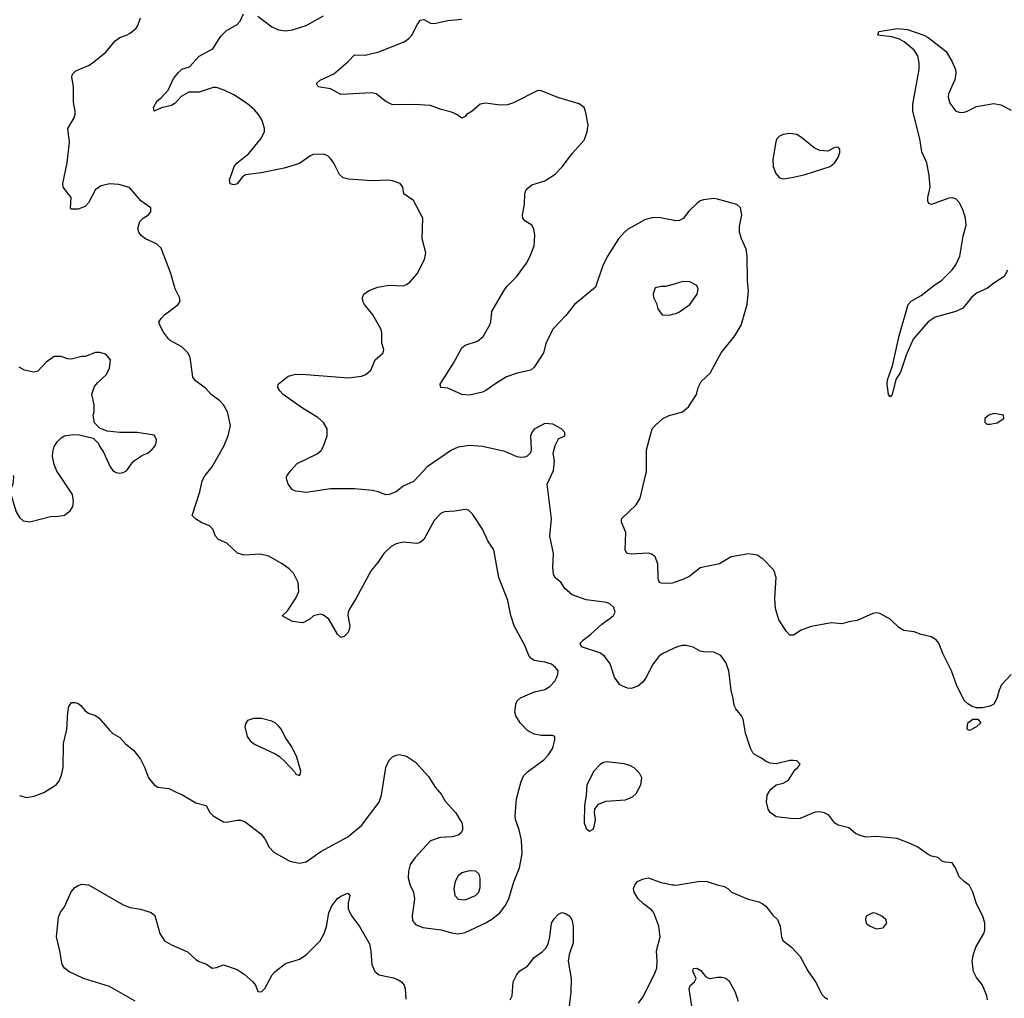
# Model space of a CAD drawing. Header units: inches. Extents: x 1473912 to 1647258, y 640388 to 773423.
# Tile 358 of 420: x 1586211 to 1591911, y 666975 to 672639. Entities that reach past the tile are written whole.
import ezdxf

# ---------------------------------------------------------------- set-up
doc = ezdxf.new("R2010")
doc.units = ezdxf.units.IN
doc.header["$MEASUREMENT"] = 0
for name, color, linetype in [('B5686', 7, 'Continuous'), ('B5687', 7, 'Continuous'), ('B5696', 7, 'Continuous'), ('B5697', 7, 'Continuous')]:
    doc.layers.add(name, color=color, linetype=linetype)

msp = doc.modelspace()

# ---------------------------------------------------------------- linework, layer by layer
at = {"layer": 'B5686', "color": 5}
for points, elevation in [([(1586173, 670000), (1586174.4, 669990), (1586170.4, 669950), (1586153.4, 669910), (1586190, 669790.6), (1586210, 669758), (1586230, 669738.4), (1586270, 669732.4), (1586390, 669764), (1586435.5, 669764.5), (1586469.3, 669770.7), (1586503.7, 669796.3), (1586518.4, 669821.6), (1586522, 669850), (1586515.6, 669890), (1586444.1, 670000)], 780), ([(1586210, 668147.7), (1586250, 668136.3), (1586295.3, 668144.7), (1586350, 668166.8), (1586422, 668210), (1586437.2, 668230), (1586453.1, 668266.9), (1586461.6, 668310), (1586465.1, 668450), (1586484.5, 668530), (1586489.6, 668630.4), (1586495.5, 668664.5), (1586510, 668686), (1586530, 668686.8), (1586550, 668681), (1586564.7, 668670), (1586590, 668638), (1586610, 668624.7), (1586650, 668611), (1586670, 668596.3), (1586730, 668526), (1586750, 668508.2), (1586790, 668484.9), (1586822, 668450), (1586870.7, 668410), (1586910, 668358), (1586932.5, 668312.5), (1586955.5, 668250), (1586990, 668210.6), (1587010, 668197.3), (1587074, 668190), (1587123.5, 668163.5), (1587150, 668154.8), (1587230, 668106.8), (1587290, 668091.3), (1587311, 668050), (1587330.5, 668030.5), (1587390, 667996.3), (1587410, 667994), (1587470, 668004.9), (1587490, 668004.9), (1587516.4, 667996.4), (1587607.5, 667927.5), (1587630, 667898), (1587654.8, 667850), (1587681.1, 667821.1), (1587770, 667770.8), (1587790, 667764), (1587830, 667757.3), (1587870, 667764), (1587955.1, 667824.9), (1588110, 667910.3), (1588190, 667974), (1588290.9, 668110), (1588304.7, 668150), (1588329.7, 668310), (1588350, 668353.4), (1588370, 668372.7), (1588390, 668382.4), (1588410, 668386), (1588450, 668376.3), (1588501.6, 668341.6), (1588578, 668258), (1588615.9, 668195.9), (1588650, 668156), (1588674.9, 668114.9), (1588734, 668050), (1588770, 667991.3), (1588774.8, 667970), (1588774.8, 667950), (1588767.5, 667932.5), (1588750, 667919.3), (1588714, 667910), (1588645.4, 667905.4), (1588590, 667885.4), (1588500.3, 667790), (1588472, 667750), (1588462.4, 667710), (1588459.1, 667670), (1588470.5, 667630), (1588490.4, 667590), (1588497.1, 667550), (1588483, 667450), (1588484.4, 667424.4), (1588502.6, 667402.6), (1588544.2, 667384.2), (1588650, 667370.3), (1588710, 667352.9), (1588750, 667348.7), (1588790, 667356), (1588910, 667412.4), (1588950, 667435.8), (1588990.5, 667469.5), (1589021.2, 667510), (1589042, 667550), (1589070.6, 667649.4), (1589104.7, 667730), (1589119.7, 667810), (1589115.8, 667890), (1589102.4, 667950), (1589080.7, 668010), (1589078.4, 668030), (1589086, 668130), (1589113.6, 668230), (1589130, 668264), (1589150, 668285.5), (1589244.7, 668355.3), (1589270, 668382), (1589296.5, 668423.5), (1589308.7, 668470), (1589308, 668490), (1589295.5, 668495.5), (1589230, 668496.2), (1589190, 668503.6), (1589150, 668525.6), (1589108, 668570), (1589083, 668610), (1589077.6, 668630), (1589083.3, 668676.7), (1589090, 668696), (1589110, 668713.4), (1589192, 668748), (1589250, 668762.9), (1589280.2, 668779.8), (1589308.3, 668810), (1589319.1, 668830), (1589326.9, 668850), (1589327.8, 668870), (1589313.6, 668890), (1589290, 668907.8), (1589250, 668920.5), (1589190, 668929.6), (1589170, 668943.7), (1589158.9, 668958.9), (1589135.8, 669015.8), (1589073.3, 669130), (1589053.3, 669190), (1589037.5, 669277.5), (1588984.7, 669410), (1588955.6, 669570), (1588921.6, 669621.6), (1588891, 669691), (1588834.9, 669774.9), (1588810, 669799.3), (1588790, 669803.7), (1588730, 669794), (1588670, 669791.3), (1588650, 669782.9), (1588610, 669739.5), (1588550.3, 669630), (1588530, 669612), (1588510, 669607.6), (1588430, 669615.6), (1588390, 669605.6), (1588362, 669590), (1588318.7, 669550), (1588283.8, 669496.2), (1588245.3, 669450), (1588159.5, 669290), (1588121.3, 669230), (1588112.4, 669210), (1588110.4, 669190), (1588122, 669130), (1588119.1, 669110), (1588110.4, 669089.6), (1588090, 669069), (1588070, 669064), (1588050, 669082), (1588001.2, 669170), (1587970, 669192.7), (1587950, 669197.2), (1587911, 669189), (1587890, 669168.7), (1587850, 669148.7), (1587790, 669155.3), (1587730, 669188.7), (1587762, 669218), (1587809.6, 669290.4), (1587826.6, 669330), (1587822, 669382), (1587795.3, 669435.3), (1587770, 669461.2), (1587729.6, 669489.6), (1587653.9, 669533.9), (1587604.5, 669544.5), (1587510, 669540.4), (1587471.1, 669551.1), (1587410, 669609.4), (1587362, 669630), (1587344, 669650), (1587328.7, 669690), (1587310, 669708.7), (1587265.8, 669725.8), (1587228.7, 669750), (1587209, 669770), (1587252.9, 669907.1), (1587267.1, 669970), (1587282, 669998), (1587283.7, 670000)], 760), ([(1588522.5, 670000), (1588490, 669966), (1588430, 669938.5), (1588390, 669906.4), (1588350, 669891.3), (1588329.6, 669889.6), (1588287, 669907), (1588253.6, 669913.6), (1588150, 669923.5), (1588010, 669923.9), (1587870, 669902.9), (1587810, 669909.5), (1587790, 669917.2), (1587765.2, 669950), (1587752.7, 669990), (1587759.7, 670000)], 740), ([(1590000, 669001.3), (1589930, 668969.2), (1589910, 668953.2), (1589877.3, 668910), (1589836.3, 668830), (1589816.7, 668803.3), (1589790, 668780.9), (1589750, 668768), (1589728.7, 668770), (1589685.2, 668790), (1589653.4, 668833.4), (1589629.7, 668910), (1589595.8, 668955.8), (1589570, 668973.5), (1589462.9, 669010), (1589455.1, 669030), (1589474.3, 669050), (1589517.7, 669082.3), (1589580.4, 669139.6), (1589630, 669174), (1589648.3, 669190), (1589658, 669210), (1589650, 669237), (1589630, 669255.1), (1589610, 669265.6), (1589490, 669282), (1589410, 669309.5), (1589367.1, 669347.1), (1589343.2, 669383.2), (1589310, 669408.7), (1589301.2, 669430), (1589298, 669470), (1589300.7, 669550), (1589280.5, 669650), (1589289.7, 669750.3), (1589264.5, 669950), (1589287.7, 670000)], 740), ([(1590000, 669380.6), (1589990, 669377), (1589934.8, 669374.8), (1589919.3, 669379.3), (1589910, 669388.7), (1589906.6, 669406.6), (1589905.4, 669490), (1589889.6, 669530), (1589870, 669545.1), (1589850, 669551), (1589750, 669545.1), (1589729.7, 669549.7), (1589720.8, 669560.8), (1589716.2, 669570), (1589720.7, 669670), (1589694.5, 669730), (1589695.1, 669750), (1589780.5, 669830), (1589802.9, 669870), (1589833.5, 670000)], 720), ([(1589792.7, 666947.3), (1589818.5, 666981.5), (1589884.7, 667110), (1589898.9, 667150), (1589902, 667190), (1589896.9, 667250), (1589918.8, 667330), (1589910, 667391.5), (1589881.7, 667470), (1589870, 667485.8), (1589821.3, 667521.3), (1589790.9, 667550), (1589767.6, 667590), (1589765.1, 667610), (1589771.8, 667630), (1589786.6, 667650), (1589815.8, 667664.2), (1589850, 667672), (1589924.1, 667644.1), (1589990, 667631.5), (1590000, 667630.9)], 740), ([(1586878.6, 666958.6), (1586730, 667043.7), (1586580.9, 667090), (1586495.1, 667130), (1586469.5, 667150), (1586456.2, 667170), (1586443.6, 667250), (1586423.6, 667330), (1586435.6, 667444.4), (1586447.3, 667472.7), (1586470, 667504.7), (1586508.3, 667591.7), (1586530, 667616.3), (1586550, 667627.7), (1586570, 667634.8), (1586610, 667630.8), (1586810, 667516.3), (1586850, 667500.5), (1586910, 667490.4), (1586972, 667472), (1586993.7, 667453.7), (1587021.6, 667350), (1587050, 667308.2), (1587090, 667283.7), (1587183, 667243), (1587230, 667199.5), (1587250, 667187), (1587292.8, 667172.8), (1587324.7, 667150), (1587350, 667153), (1587390, 667167.7), (1587470, 667140.7), (1587510, 667114.8), (1587561, 667070), (1587576, 667050), (1587590, 667014), (1587610, 667012), (1587630, 667032), (1587672.7, 667110), (1587689.7, 667130.3), (1587750, 667175.5), (1587830, 667202), (1587870, 667225.5), (1587950, 667308), (1587973.7, 667350), (1587986, 667390), (1588000.9, 667470), (1588018.5, 667510), (1588050, 667552.2), (1588070, 667566), (1588110, 667582.8), (1588122.8, 667570), (1588111.7, 667528.3), (1588112.9, 667490), (1588132.8, 667450), (1588178, 667390), (1588235.8, 667290), (1588243.9, 667250), (1588248.5, 667170), (1588266.4, 667130), (1588291, 667110), (1588374, 667094), (1588402.6, 667082.6), (1588420.7, 667070), (1588436.3, 667050), (1588443, 667030), (1588446.7, 666970)], 740), ([(1589050, 666966.4), (1589062, 666990), (1589068.3, 667070), (1589088.4, 667111.6), (1589107, 667133), (1589150, 667161.6), (1589189.8, 667210.2), (1589236.2, 667243.8), (1589255.8, 667264.2), (1589269.7, 667290), (1589280.5, 667330), (1589289.5, 667410.5), (1589304.8, 667435.2), (1589330, 667461), (1589350, 667470.8), (1589370, 667466), (1589396, 667450), (1589410, 667424.7), (1589415.3, 667390), (1589414.9, 667294.9), (1589392, 667228), (1589385.8, 667190), (1589403.2, 667090), (1589402.2, 667010), (1589392, 666930)], 740)]:
    msp.add_lwpolyline(points, dxfattribs=dict(at, elevation=elevation))
for points, elevation in [([(1587610, 668595.1), (1587565.1, 668594.9), (1587530, 668582.7), (1587517.3, 668562.7), (1587514.4, 668545.6), (1587527.8, 668490), (1587545.3, 668465.3), (1587570, 668445.7), (1587690.3, 668390.3), (1587714.4, 668374.4), (1587746.1, 668346.1), (1587803.8, 668283.8), (1587810, 668271.3), (1587830, 668264.7), (1587835.3, 668270), (1587839, 668290), (1587815.1, 668370), (1587787, 668430), (1587747.1, 668487.1), (1587726, 668530), (1587710, 668551.6), (1587689.7, 668569.7), (1587670, 668579.7)], 780), ([(1589610, 668343), (1589590, 668338.7), (1589571.5, 668328.5), (1589535.5, 668290), (1589493.4, 668210), (1589490.6, 668150), (1589480.4, 668090), (1589479.5, 667990), (1589490, 667957.3), (1589510, 667943), (1589530, 667954), (1589537.4, 667970), (1589544.2, 668010), (1589537.6, 668050), (1589540.7, 668070), (1589562.3, 668097.7), (1589604.4, 668115.6), (1589717.4, 668122.6), (1589758.5, 668141.5), (1589779.2, 668160.8), (1589807.3, 668210), (1589812, 668250), (1589798.3, 668278.3), (1589768.4, 668308.4), (1589742.2, 668322.2), (1589710, 668331.2)], 760), ([(1588812.8, 667712.8), (1588770, 667701.8), (1588750, 667683.5), (1588731.8, 667650), (1588723.8, 667610), (1588730.2, 667570), (1588750, 667548.1), (1588790, 667545.3), (1588850, 667569.3), (1588868.7, 667590), (1588876.4, 667616.4), (1588875.8, 667670), (1588870, 667693.2), (1588851.3, 667711.3)], 780)]:
    msp.add_lwpolyline(points, close=True, dxfattribs=dict(at, elevation=elevation))
at = {"layer": 'B5687', "color": 5}
for points, elevation in [([(1587283.7, 670000), (1587325.1, 670050), (1587392, 670170), (1587417.6, 670230), (1587431.5, 670290), (1587414, 670370), (1587389.8, 670410), (1587370, 670432.2), (1587318.3, 670470), (1587285.8, 670505.8), (1587226, 670550), (1587212.3, 670570), (1587199.6, 670670), (1587195.6, 670690), (1587185.1, 670710), (1587150, 670745.1), (1587081.7, 670781.7), (1587071.3, 670791.3), (1587042.9, 670830), (1587022, 670870), (1587016, 670890), (1587029, 670910), (1587049.2, 670930), (1587129, 670990), (1587139, 671010), (1587135.3, 671030), (1587110, 671082), (1587085.4, 671170), (1587030, 671316.2), (1587002, 671342), (1586939.5, 671370), (1586914, 671390), (1586899.6, 671410), (1586895.6, 671430), (1586907, 671470), (1586925.2, 671490), (1586956, 671510), (1586970, 671526.8), (1586969.2, 671550), (1586912.7, 671590), (1586847, 671667), (1586784.2, 671684.2), (1586730, 671689.6), (1586682.3, 671677.7), (1586650, 671655.1), (1586610, 671579.5), (1586590, 671558), (1586550, 671542.6), (1586510, 671542.7), (1586504.5, 671550), (1586507.8, 671610), (1586462.4, 671670), (1586459.7, 671690), (1586485.3, 671810), (1586499.7, 671930), (1586489.4, 672010), (1586526, 672070), (1586532.7, 672090), (1586532.7, 672110), (1586521.5, 672161.5), (1586522.9, 672250), (1586512.9, 672307.1), (1586516, 672324), (1586536.6, 672343.4), (1586610, 672373.4), (1586630, 672387.7), (1586710, 672450.8), (1586764, 672516), (1586790, 672534.9), (1586830, 672548.5), (1586850, 672560.4), (1586885.1, 672590), (1586894.3, 672605.7), (1586909.7, 672650)], 760), ([(1587759.7, 670000), (1587780.7, 670030), (1587816.3, 670070), (1587933.6, 670126.4), (1587955.4, 670144.6), (1587969.9, 670170.1), (1587990.7, 670230), (1587991.7, 670270), (1587970, 670306.9), (1587936.2, 670336.2), (1587847.8, 670390), (1587736.2, 670470), (1587716.2, 670490), (1587704.5, 670510), (1587707, 670530), (1587764.7, 670575.3), (1587810, 670586.4), (1587870, 670586), (1588113.7, 670566.3), (1588190, 670576.4), (1588214, 670586), (1588242.7, 670610), (1588269.3, 670670), (1588315.1, 670710), (1588318, 670730), (1588307.5, 670767.5), (1588307.7, 670827.7), (1588300.7, 670850), (1588255.6, 670930), (1588207.3, 670990), (1588197, 671010), (1588195.1, 671030), (1588203.7, 671050), (1588229.2, 671070), (1588282, 671090), (1588350, 671102.4), (1588430, 671099.3), (1588450, 671106), (1588470, 671120.5), (1588512.2, 671167.8), (1588554.5, 671250), (1588562, 671290), (1588540.9, 671370), (1588545.2, 671490), (1588490, 671593.2), (1588435.3, 671630), (1588429, 671670), (1588414, 671690), (1588370, 671707), (1588346, 671710), (1588250, 671706), (1588114.9, 671714.9), (1588082.9, 671722.9), (1588062.9, 671742.9), (1588030, 671808.7), (1588010, 671835.3), (1587995.3, 671850), (1587970, 671860.9), (1587910, 671858), (1587890, 671849.7), (1587830, 671805.6), (1587741.4, 671778.6), (1587607.8, 671752.2), (1587518.7, 671741.3), (1587500.7, 671730), (1587470, 671689.5), (1587450, 671683.7), (1587430, 671689), (1587425.1, 671710), (1587452.3, 671790), (1587469.6, 671810), (1587536.5, 671863.5), (1587606.9, 671950), (1587628.3, 671990), (1587628.2, 672010), (1587614.6, 672054.6), (1587593.3, 672090), (1587570, 672117.6), (1587530, 672151.5), (1587450, 672203.1), (1587394, 672230), (1587350, 672246), (1587330, 672246), (1587250, 672219.4), (1587190, 672219.3), (1587146.1, 672193.9), (1587110, 672156.1), (1587090, 672141.5), (1587031.3, 672128.7), (1586990, 672109.3), (1586985.1, 672130), (1587007.3, 672170), (1587030, 672186.8), (1587069.6, 672230), (1587102, 672298), (1587130, 672332.7), (1587150, 672352), (1587194, 672366), (1587250, 672428), (1587329.8, 672470.2), (1587375.9, 672544.1), (1587406.2, 672573.8), (1587470, 672610.6), (1587487, 672630), (1587506.6, 672673.4)], 740), ([(1587590, 672659.3), (1587670, 672597.1), (1587710, 672580.5), (1587750, 672574.4), (1587790, 672580.4), (1587870, 672604.4), (1587970, 672660.5)], 740), ([(1590000, 671476), (1589910, 671494.7), (1589870, 671492.6), (1589830, 671479.7), (1589730, 671424), (1589710, 671408), (1589677.4, 671370), (1589612.8, 671270), (1589585.3, 671210), (1589544.2, 671090), (1589422.4, 670990), (1589372.4, 670927.6), (1589299, 670850), (1589258.2, 670770), (1589243.2, 670710), (1589190, 670628), (1589169, 670611), (1589090, 670592.4), (1589029.1, 670570.9), (1588966.6, 670533.4), (1588910, 670492.3), (1588890, 670483.7), (1588814.4, 670465.6), (1588769.6, 670469.6), (1588690, 670506.6), (1588649.3, 670509.3), (1588645.2, 670530), (1588723, 670650), (1588770, 670738.8), (1588790, 670755.5), (1588861, 670779), (1588894.1, 670805.9), (1588932.5, 670872.5), (1588938.4, 670890), (1588944.2, 670950), (1589013, 671070), (1589030, 671094.4), (1589086.3, 671150), (1589144.7, 671230), (1589166.9, 671270), (1589188.3, 671330), (1589192.5, 671392.5), (1589188, 671428), (1589176.2, 671450), (1589135.6, 671475.6), (1589123.7, 671490), (1589122.4, 671510), (1589133, 671570), (1589135.6, 671630), (1589141.6, 671650), (1589153.9, 671666.1), (1589176.4, 671683.6), (1589250, 671707), (1589310, 671744.9), (1589352.8, 671790), (1589410, 671864.9), (1589478, 671942), (1589497, 671990), (1589502.7, 672030), (1589487.3, 672110), (1589479.5, 672130), (1589450, 672151.2), (1589332.8, 672187.2), (1589230, 672227.3), (1589210, 672229.6), (1589070, 672157.7), (1589034.3, 672145.7), (1588990, 672143.5), (1588910, 672156.4), (1588876, 672150), (1588830, 672109.3), (1588798, 672090), (1588790, 672078), (1588770, 672068.7), (1588742, 672090), (1588710, 672103.7), (1588650, 672118.7), (1588590, 672142), (1588491.7, 672148.3), (1588370, 672147), (1588330, 672164.5), (1588274, 672210), (1588250, 672216.2), (1588070, 672205.6), (1588010, 672238), (1587939.3, 672250), (1587929.8, 672270), (1587950, 672288.2), (1588030, 672326), (1588110, 672394), (1588150, 672436.4), (1588210, 672433.8), (1588290, 672453), (1588436.2, 672510), (1588463.6, 672530), (1588480.5, 672550), (1588511.5, 672610), (1588530, 672635.5), (1588550, 672639.5), (1588590, 672618.3), (1588610, 672616.5), (1588690, 672634.3), (1588770, 672641.3)], 720), ([(1590000, 671108.9), (1589950, 671094), (1589926, 671094), (1589890, 671086), (1589878, 671050), (1589881, 671030), (1589896.8, 670996.8), (1589905.2, 670965.2), (1589930, 670931), (1589970, 670928.4), (1590000, 670935.9)], 740), ([(1586444.1, 670000), (1586426.7, 670026.7), (1586410, 670065.2), (1586400.4, 670110), (1586401.8, 670138.2), (1586411, 670169), (1586430, 670198), (1586450, 670218.4), (1586470, 670230.4), (1586517.6, 670237.6), (1586555.2, 670235.2), (1586636, 670216), (1586666.4, 670186.4), (1586672, 670170), (1586695.5, 670135.5), (1586734.9, 670050), (1586750.6, 670030), (1586770, 670018.7), (1586790, 670014.9), (1586810, 670017.4), (1586830, 670027.4), (1586870, 670083.8), (1586921.7, 670118.3), (1586950, 670130.7), (1586976, 670150), (1586992.3, 670170), (1587000.9, 670190), (1587002.7, 670210), (1586990, 670233.2), (1586890, 670249.3), (1586790, 670249), (1586716.4, 670256.4), (1586674.6, 670274.6), (1586644.7, 670304.7), (1586635.3, 670350), (1586642, 670370), (1586642, 670410), (1586629.1, 670470.9), (1586644.7, 670515.3), (1586662, 670538), (1586714.2, 670585.8), (1586730, 670622), (1586737.2, 670670), (1586710, 670702), (1586672.9, 670712.9), (1586650, 670712.7), (1586590, 670689), (1586570, 670688.7), (1586510, 670674), (1586490, 670675.3), (1586450, 670688.7), (1586410, 670688.7), (1586363.5, 670656.5), (1586316, 670604), (1586290, 670599), (1586238, 670610), (1586207.2, 670627.2)], 780), ([(1589833.5, 670000), (1589838.6, 670021.4), (1589839.6, 670150), (1589873.2, 670270), (1589889.5, 670290.5), (1589934, 670330), (1589971.3, 670348.7), (1590000, 670356.6)], 720), ([(1589287.7, 670000), (1589301.6, 670030), (1589306.3, 670086.3), (1589299, 670130), (1589310, 670174), (1589330, 670212), (1589366, 670230), (1589366, 670250), (1589348, 670270), (1589298, 670298), (1589250, 670301.2), (1589190, 670269), (1589174.8, 670250), (1589168.2, 670230), (1589171, 670151), (1589167.3, 670132.7), (1589147.9, 670112.1), (1589133, 670107), (1589110, 670105.1), (1589090, 670109.6), (1589019.3, 670139.3), (1588890, 670168.3), (1588815.2, 670175.2), (1588750, 670164.4), (1588710, 670146.9), (1588570.1, 670049.9), (1588522.5, 670000)], 740)]:
    msp.add_lwpolyline(points, dxfattribs=dict(at, elevation=elevation))
at = {"layer": 'B5696', "color": 5}
for points, elevation in [([(1591950, 668849), (1591894.8, 668790), (1591880.9, 668759.1), (1591868.4, 668710), (1591850, 668677), (1591830, 668664.7), (1591783.8, 668656.2), (1591750, 668656.8), (1591724.4, 668664.4), (1591698.9, 668678.9), (1591678.9, 668698.9), (1591634, 668790), (1591605.6, 668870), (1591555.1, 668970), (1591532.7, 669030), (1591517.2, 669050), (1591487.3, 669067.3), (1591430, 669079.5), (1591390, 669095.1), (1591330, 669103.7), (1591301.3, 669121.3), (1591250, 669169.3), (1591190, 669201.2), (1591170, 669205.2), (1591150, 669201.2), (1591058.6, 669161.4), (1591010, 669154), (1590970, 669142), (1590910, 669147.3), (1590793.5, 669126.5), (1590734.2, 669105.8), (1590690, 669077.2), (1590670, 669077.2), (1590650, 669097.2), (1590606.1, 669166.1), (1590585.4, 669230), (1590582.6, 669290), (1590589.5, 669409.5), (1590581.5, 669441.5), (1590574.2, 669454.2), (1590515.9, 669515.9), (1590480.1, 669540.1), (1590430, 669546.6), (1590330.6, 669529.4), (1590262, 669490), (1590150, 669466.6), (1590090, 669418.4), (1590050, 669398.7), (1590000, 669380.6)], 720), ([(1591814, 666966), (1591809.2, 666990), (1591785.2, 667050), (1591750, 667095.3), (1591733.2, 667130), (1591725.2, 667190), (1591732.7, 667230), (1591746.6, 667270), (1591792.7, 667350), (1591798, 667370), (1591798, 667410), (1591786.6, 667450), (1591750, 667522), (1591729, 667590), (1591710, 667628), (1591678, 667650), (1591650, 667678), (1591628.7, 667730), (1591610, 667758), (1591570, 667762), (1591550, 667768.7), (1591528.9, 667788.9), (1591490, 667798), (1591470, 667808), (1591410, 667849), (1591370, 667869), (1591290, 667899), (1591170, 667911.8), (1591110, 667907), (1591076.6, 667916.6), (1591049.6, 667929.6), (1591010, 667961.2), (1590950, 667977.2), (1590930, 667989.3), (1590894.5, 668034.5), (1590870, 668047.3), (1590850, 668051.8), (1590830, 668054), (1590810, 668049.6), (1590730, 668015.6), (1590690, 668012.6), (1590590, 668025.1), (1590556, 668050), (1590543.7, 668070), (1590534.5, 668110), (1590538, 668150), (1590556.6, 668183.4), (1590589.6, 668210.4), (1590630, 668220.4), (1590662, 668238), (1590701.1, 668298.9), (1590716, 668310), (1590729.2, 668330), (1590710, 668349.2), (1590690, 668351.8), (1590668.5, 668351.5), (1590590, 668332.7), (1590555.5, 668335.5), (1590530, 668345.2), (1590504.8, 668364.8), (1590465.6, 668385.6), (1590455.9, 668395.9), (1590442.2, 668422.2), (1590413.3, 668510), (1590399.2, 668590), (1590389.7, 668610), (1590356.9, 668650), (1590346.3, 668670), (1590342, 668710), (1590330, 668758), (1590316.8, 668870), (1590299, 668919), (1590270, 668958.4), (1590230, 668977.6), (1590170, 668979.6), (1590150, 668984.5), (1590110, 669007), (1590070, 669016.2), (1590043.8, 669016.2), (1590012.8, 669007.2), (1590000, 669001.3)], 740), ([(1590000, 667630.9), (1590010, 667630.3), (1590150, 667653.4), (1590190, 667650.7), (1590249.1, 667630.9), (1590290, 667622.8), (1590310.4, 667610.4), (1590331.3, 667590), (1590428.5, 667548.5), (1590490, 667533), (1590510, 667523), (1590530, 667507.7), (1590570, 667456.3), (1590598.8, 667430), (1590612.8, 667392.8), (1590620.4, 667330), (1590628.2, 667310), (1590678.8, 667270), (1590730, 667216.3), (1590773.9, 667133.9), (1590818, 667070), (1590855.6, 666995.6), (1590870, 666980.7), (1590890, 666970.6)], 740), ([(1590101.7, 666930), (1590086, 667030), (1590091.7, 667048.3), (1590116.8, 667070), (1590127.7, 667090), (1590107.5, 667132.5), (1590111.9, 667148.1), (1590130, 667148.9), (1590155, 667135), (1590181.6, 667101.6), (1590193.8, 667093.8), (1590210, 667089.2), (1590250, 667096.6), (1590276.3, 667096.3), (1590292.6, 667092.6), (1590317.1, 667077.1), (1590353.7, 667010), (1590370, 666958.8)], 720)]:
    msp.add_lwpolyline(points, dxfattribs=dict(at, elevation=elevation))
for points, elevation in [([(1591710, 668524), (1591698, 668530), (1591696.4, 668536.4), (1591699, 668570), (1591728.7, 668590), (1591758, 668590), (1591776, 668570), (1591750, 668545.2)], 720), ([(1591150, 667469.6), (1591110.8, 667450), (1591107.3, 667430), (1591110.8, 667410), (1591130, 667394), (1591170, 667377.1), (1591210, 667383), (1591231.6, 667410), (1591224.5, 667430), (1591202, 667450), (1591170, 667466)], 760)]:
    msp.add_lwpolyline(points, close=True, dxfattribs=dict(at, elevation=elevation))
at = {"layer": 'B5697', "color": 5}
for points, elevation in [([(1591930.4, 671190), (1591910, 671151.8), (1591850, 671114), (1591814.3, 671085.7), (1591750, 671055.3), (1591720.7, 671030), (1591670, 670969.8), (1591630, 670949), (1591510, 670917.1), (1591469.5, 670890.5), (1591383.7, 670790), (1591342.2, 670697.8), (1591310, 670599), (1591283.6, 670556.4), (1591261, 670470), (1591250, 670455.3), (1591241.2, 670470), (1591232.3, 670530), (1591235.1, 670555.1), (1591264.6, 670635.4), (1591302.5, 670810), (1591354.2, 670990), (1591371.5, 671010), (1591430, 671041.8), (1591500.7, 671099.3), (1591550, 671131.6), (1591610, 671191), (1591630, 671219.7), (1591652.7, 671270), (1591673.3, 671386.7), (1591691.1, 671450), (1591686.3, 671490), (1591670, 671540.7), (1591650, 671580.5), (1591630, 671601.3), (1591610, 671608.5), (1591590, 671605.6), (1591490, 671569.6), (1591474.8, 671574.8), (1591468.1, 671588.1), (1591467.6, 671610), (1591481.1, 671670), (1591476.8, 671736.8), (1591462, 671810), (1591433.5, 671873.5), (1591422, 671950), (1591380.5, 672110), (1591381.5, 672150), (1591418.5, 672350), (1591418.8, 672390), (1591409.8, 672430), (1591390, 672463.1), (1591331.2, 672511.2), (1591305.2, 672525.2), (1591259.2, 672539.2), (1591178, 672550), (1591184, 672570), (1591290, 672587.7), (1591350, 672582.1), (1591444.2, 672550), (1591470, 672536.6), (1591574.3, 672454.3), (1591610, 672394.7), (1591627.5, 672350), (1591629.6, 672330), (1591623.8, 672290), (1591588.5, 672210), (1591585.4, 672190), (1591595.6, 672155.6), (1591630.2, 672110.2), (1591650, 672103.1), (1591670, 672102.3), (1591691.9, 672108.1), (1591750, 672136.5), (1591850, 672153.8), (1591890, 672145.2), (1591950, 672115.9)], 680), ([(1590000, 670356.6), (1590048.7, 670370), (1590082.7, 670397.3), (1590129.2, 670470), (1590138, 670510), (1590155.3, 670544.7), (1590207.8, 670592.2), (1590271.3, 670710), (1590351.6, 670810), (1590387.6, 670870), (1590422.4, 670990), (1590429.7, 671070), (1590424.6, 671124.6), (1590422.7, 671270), (1590415.8, 671310), (1590389.7, 671370), (1590378.9, 671410), (1590378.6, 671441.4), (1590391.3, 671510), (1590383.7, 671550), (1590362, 671570), (1590250, 671600.9), (1590230, 671603.5), (1590170, 671596), (1590150, 671589.7), (1590130, 671574.7), (1590084.2, 671530), (1590050.9, 671489.1), (1590030, 671477.2), (1590005.1, 671474.9), (1590000, 671476)], 720), ([(1590000, 670935.9), (1590010, 670938.4), (1590030, 670948.4), (1590090, 670990.5), (1590133.3, 671050), (1590138.3, 671078.3), (1590130, 671101.2), (1590090, 671121.2), (1590050, 671123.7), (1590000, 671108.9)], 740)]:
    msp.add_lwpolyline(points, dxfattribs=dict(at, elevation=elevation))
at = {"layer": 'B5697', "color": 5, "elevation": 720}
for points in [[(1590670, 671979.8), (1590630, 671973.6), (1590610, 671964.7), (1590594.3, 671950), (1590588.6, 671931.4), (1590570.3, 671830.3), (1590572.9, 671790), (1590589.2, 671749.2), (1590610, 671723.1), (1590630, 671718), (1590690, 671727), (1590757.7, 671742.3), (1590902, 671790), (1590930, 671812), (1590950, 671842), (1590959, 671870), (1590959, 671890), (1590950, 671902), (1590930, 671899), (1590890, 671877.2), (1590842.5, 671882.5), (1590810, 671897), (1590737.5, 671957.5), (1590710, 671973.5)], [(1591850, 670359.5), (1591821, 670350), (1591798.8, 670330), (1591798, 670310), (1591810, 670298), (1591830, 670297.3), (1591870, 670305.5), (1591908, 670330), (1591906, 670350)]]:
    msp.add_lwpolyline(points, close=True, dxfattribs=at)

doc.saveas('drawing.dxf')
